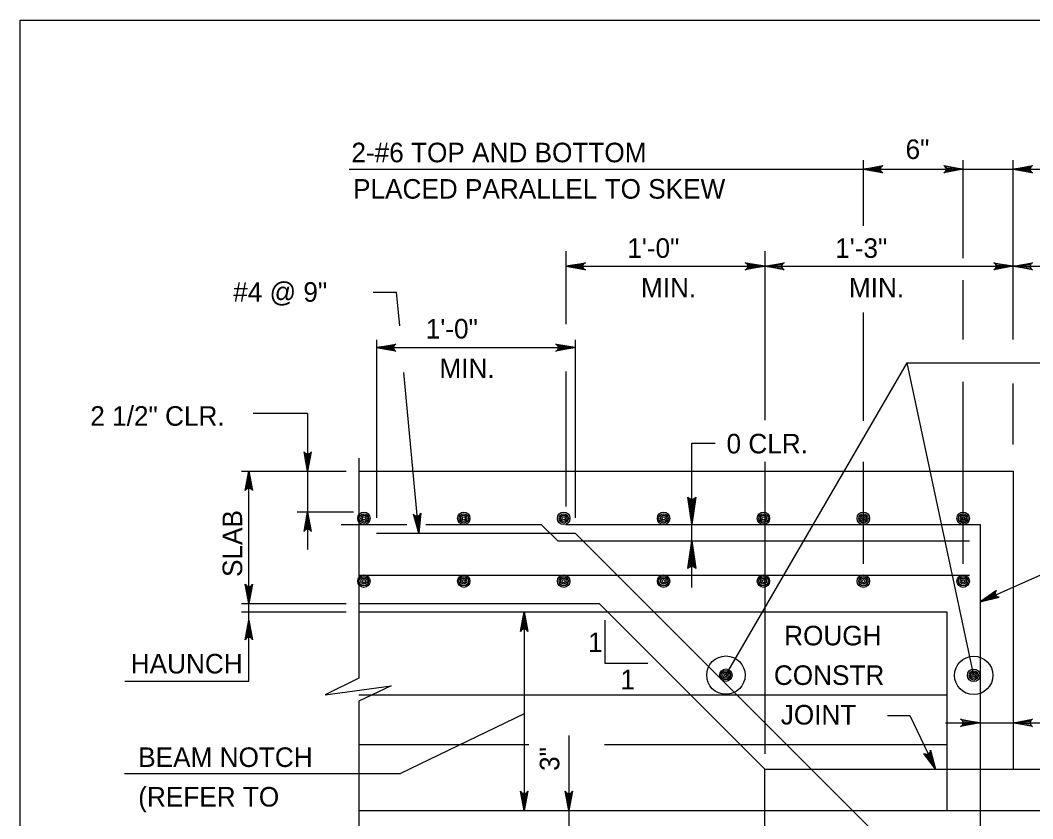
# Model space of a CAD drawing. Extents: x 638653 to 642302, y 298557 to 300414.
# Drawn here: x 640704.2 to 640859.4, y 299607.1 to 299729.5 of the extents above; entities that cross this region are included whole.
import ezdxf

# ---------------------------------------------------------------- set-up
doc = ezdxf.new("R2010")
doc.units = 0
doc.layers.add('1', color=7, linetype='Continuous')

msp = doc.modelspace()

# ---------------------------------------------------------------- linework, layer by layer
at = {"layer": '1'}
for p, q in [((640704.16, 299165.52), (640704.16, 299729.52)), ((640704.16, 299729.52), (641490.16, 299729.52)), ((640833.44, 299697.99), (640833.44, 299708.04)), ((640848.75, 299693.04), (640848.75, 299708.04)), ((640856.41, 299680.57), (640856.41, 299708.04)), ((640754.57, 299706.66), (640866.51, 299706.66)), ((640787.83, 299694.12), (640787.83, 299682.9)), ((640818.31, 299694.12), (640818.31, 299668.19)), ((640787.83, 299691.79), (640818.31, 299691.79)), ((640818.31, 299691.79), (640856.41, 299691.79)), ((640856.41, 299691.79), (640898.39, 299691.79)), ((640848.75, 299680.57), (640848.75, 299689.68)), ((640758.29, 299687.81), (640761.87, 299687.81)), ((640762.34, 299682.68), (640761.87, 299687.81)), ((640833.44, 299668.09), (640833.44, 299684.72)), ((640758.79, 299680.51), (640758.79, 299653.21)), ((640789.27, 299680.51), (640789.27, 299653.21)), ((640758.79, 299679.31), (640789.27, 299679.31)), ((640812.36, 299629.08), (640840.14, 299676.98)), ((640850.36, 299629.05), (640840.14, 299676.98)), ((640840.14, 299676.98), (640863, 299676.98)), ((640765.27, 299650.88), (640763, 299675.5)), ((640787.83, 299675.63), (640787.83, 299654.96)), ((640848.75, 299646.14), (640848.75, 299674.08)), ((640856.41, 299664.48), (640856.41, 299673.82)), ((640748.23, 299669.23), (640739.9, 299669.23)), ((640748.23, 299669.23), (640748.23, 299648.33)), ((640807.14, 299642.53), (640807.14, 299664.64)), ((640807.14, 299664.64), (640810.71, 299664.64)), ((640756.09, 299662.35), (640756.09, 299628.62)), ((640818.31, 299661.78), (640818.31, 299620.44)), ((640833.44, 299646.14), (640833.44, 299661.79)), ((640738.11, 299660.37), (640754.14, 299660.37)), ((640739.23, 299640.05), (640739.23, 299660.37)), ((640756.09, 299660.37), (640856.41, 299660.37)), ((640856.41, 299660.37), (640856.41, 299614.65)), ((640851.33, 299640.32), (640888.14, 299656.74)), ((640755.24, 299654.08), (640746.63, 299654.08)), ((640753.39, 299652.17), (640763.45, 299652.17)), ((640758.79, 299650.88), (640789.27, 299650.88)), ((640766.36, 299652.17), (640784.06, 299652.17)), ((640784.06, 299652.17), (640786.58, 299649.66)), ((640787.83, 299652.17), (640851.33, 299652.17)), ((640861.89, 299578.25), (640789.27, 299650.88)), ((640851.33, 299652.17), (640851.33, 299584.17)), ((640786.58, 299649.66), (640849.72, 299649.66)), ((640756.09, 299644.42), (640849.72, 299644.42)), ((640738.11, 299640.05), (640754.14, 299640.05)), ((640739.23, 299628.14), (640739.23, 299640.05)), ((640756.09, 299640.05), (640792.91, 299640.05)), ((640818.31, 299614.65), (640792.91, 299640.05)), ((640738.11, 299638.78), (640754.14, 299638.78)), ((640756.09, 299638.78), (640794.18, 299638.78)), ((640781.43, 299638.78), (640781.43, 299608.3)), ((640794.18, 299638.78), (640846.25, 299638.78)), ((640846.25, 299638.78), (640846.25, 299608.3)), ((640793.79, 299637.5), (640793.79, 299630.92)), ((640818.31, 299633.42), (640818.31, 299617.03)), ((640793.79, 299630.92), (640800.37, 299630.92)), ((640720.18, 299628.14), (640739.23, 299628.14)), ((640756.09, 299626.08), (640806.88, 299626.08)), ((640806.88, 299626.08), (640846.25, 299626.08)), ((640756.09, 299625.1), (640756.09, 299595.7)), ((640781.43, 299623.16), (640762.47, 299613.98)), ((640837.16, 299622.89), (640840.55, 299622.89)), ((640840.55, 299622.89), (640844.52, 299614.65)), ((640846.04, 299621.78), (640870.66, 299621.78)), ((640788.28, 299619.84), (640788.28, 299531.38)), ((640756.09, 299618.46), (640782.14, 299618.46)), ((640793.75, 299618.46), (640814.5, 299618.46)), ((640814.5, 299618.46), (640846.25, 299618.46)), ((640720.15, 299613.98), (640762.47, 299613.98)), ((640818.31, 299511.14), (640818.31, 299614.65)), ((640818.31, 299614.65), (640856.41, 299614.65)), ((640856.41, 299614.65), (640879.27, 299614.65)), ((640756.09, 299608.3), (640818.31, 299608.3)), ((640818.31, 299608.3), (640867.84, 299608.3))]:
    msp.add_line(p, q, dxfattribs=at)
for points in [[(640833.44, 299706.66), (640836.42, 299707.22), (640836.31, 299707.14), (640836.19, 299707.06), (640836.13, 299706.96), (640836.07, 299706.86), (640836.06, 299706.76), (640836.04, 299706.66), (640836.06, 299706.56), (640836.07, 299706.46), (640836.13, 299706.36), (640836.19, 299706.26), (640836.31, 299706.18), (640836.42, 299706.1), (640833.44, 299706.66), (640836.31, 299706.18), (640836.19, 299706.26), (640833.44, 299706.66), (640836.13, 299706.36), (640836.07, 299706.46), (640833.44, 299706.66), (640836.06, 299706.56), (640836.04, 299706.66), (640833.44, 299706.66), (640836.06, 299706.76), (640836.07, 299706.86), (640833.44, 299706.66), (640836.13, 299706.96), (640836.19, 299707.06), (640833.44, 299706.66), (640836.31, 299707.14)], [(640848.75, 299706.66), (640845.77, 299706.1), (640846, 299706.26), (640846.12, 299706.46), (640846.15, 299706.66), (640846.12, 299706.86), (640846, 299707.06), (640845.77, 299707.22), (640848.75, 299706.66), (640846, 299707.06), (640846.12, 299706.86), (640848.75, 299706.66), (640846.15, 299706.66), (640846.12, 299706.46), (640848.75, 299706.66), (640846, 299706.26)], [(640856.41, 299706.66), (640859.4, 299707.22), (640859.28, 299707.14), (640859.17, 299707.06), (640859.11, 299706.96), (640859.05, 299706.86), (640859.03, 299706.76), (640859.01, 299706.66), (640859.03, 299706.56), (640859.05, 299706.46), (640859.11, 299706.36), (640859.17, 299706.26), (640859.28, 299706.18), (640859.4, 299706.1), (640856.41, 299706.66), (640859.28, 299706.18), (640859.17, 299706.26), (640856.41, 299706.66), (640859.11, 299706.36), (640859.05, 299706.46), (640856.41, 299706.66), (640859.03, 299706.56), (640859.01, 299706.66), (640856.41, 299706.66), (640859.03, 299706.76), (640859.05, 299706.86), (640856.41, 299706.66), (640859.11, 299706.96), (640859.17, 299707.06), (640856.41, 299706.66), (640859.28, 299707.14)], [(640787.83, 299691.79), (640790.82, 299692.34), (640790.7, 299692.26), (640790.59, 299692.19), (640790.53, 299692.09), (640790.47, 299691.99), (640790.45, 299691.89), (640790.43, 299691.79), (640790.45, 299691.69), (640790.47, 299691.59), (640790.53, 299691.49), (640790.59, 299691.39), (640790.7, 299691.31), (640790.82, 299691.23), (640787.83, 299691.79), (640790.7, 299691.31), (640790.59, 299691.39), (640787.83, 299691.79), (640790.53, 299691.49), (640790.47, 299691.59), (640787.83, 299691.79), (640790.45, 299691.69), (640790.43, 299691.79), (640787.83, 299691.79), (640790.45, 299691.89), (640790.47, 299691.99), (640787.83, 299691.79), (640790.53, 299692.09), (640790.59, 299692.19), (640787.83, 299691.79), (640790.7, 299692.26)], [(640818.31, 299691.79), (640815.33, 299691.23), (640815.45, 299691.31), (640815.56, 299691.39), (640815.62, 299691.49), (640815.68, 299691.59), (640815.7, 299691.69), (640815.71, 299691.79), (640815.7, 299691.89), (640815.68, 299691.99), (640815.62, 299692.09), (640815.56, 299692.19), (640815.45, 299692.26), (640815.33, 299692.34), (640818.31, 299691.79), (640815.45, 299692.26), (640815.56, 299692.19), (640818.31, 299691.79), (640815.62, 299692.09), (640815.68, 299691.99), (640818.31, 299691.79), (640815.7, 299691.89), (640815.71, 299691.79), (640818.31, 299691.79), (640815.7, 299691.69), (640815.68, 299691.59), (640818.31, 299691.79), (640815.62, 299691.49), (640815.56, 299691.39), (640818.31, 299691.79), (640815.45, 299691.31)], [(640818.31, 299691.79), (640821.3, 299692.34), (640821.07, 299692.19), (640820.95, 299691.99), (640820.91, 299691.79), (640820.95, 299691.59), (640821.07, 299691.39), (640821.3, 299691.23), (640818.31, 299691.79), (640821.07, 299691.39), (640820.95, 299691.59), (640818.31, 299691.79), (640820.91, 299691.79), (640820.95, 299691.99), (640818.31, 299691.79), (640821.07, 299692.19)], [(640856.41, 299691.79), (640853.43, 299691.23), (640853.66, 299691.39), (640853.78, 299691.59), (640853.81, 299691.79), (640853.78, 299691.99), (640853.66, 299692.19), (640853.43, 299692.34), (640856.41, 299691.79), (640853.66, 299692.19), (640853.78, 299691.99), (640856.41, 299691.79), (640853.81, 299691.79), (640853.78, 299691.59), (640856.41, 299691.79), (640853.66, 299691.39)], [(640856.41, 299691.79), (640859.4, 299692.34), (640859.17, 299692.19), (640859.05, 299691.99), (640859.01, 299691.79), (640859.05, 299691.59), (640859.17, 299691.39), (640859.4, 299691.23), (640856.41, 299691.79), (640859.17, 299691.39), (640859.05, 299691.59), (640856.41, 299691.79), (640859.01, 299691.79), (640859.05, 299691.99), (640856.41, 299691.79), (640859.17, 299692.19)], [(640758.79, 299679.31), (640761.77, 299679.86), (640761.66, 299679.78), (640761.54, 299679.71), (640761.48, 299679.61), (640761.42, 299679.51), (640761.41, 299679.41), (640761.39, 299679.31), (640761.41, 299679.21), (640761.42, 299679.11), (640761.48, 299679.01), (640761.54, 299678.91), (640761.66, 299678.83), (640761.77, 299678.75), (640758.79, 299679.31), (640761.66, 299678.83), (640761.54, 299678.91), (640758.79, 299679.31), (640761.48, 299679.01), (640761.42, 299679.11), (640758.79, 299679.31), (640761.41, 299679.21), (640761.39, 299679.31), (640758.79, 299679.31), (640761.41, 299679.41), (640761.42, 299679.51), (640758.79, 299679.31), (640761.48, 299679.61), (640761.54, 299679.71), (640758.79, 299679.31), (640761.66, 299679.78)], [(640789.27, 299679.31), (640786.29, 299678.75), (640786.4, 299678.83), (640786.52, 299678.91), (640786.58, 299679.01), (640786.64, 299679.11), (640786.65, 299679.21), (640786.67, 299679.31), (640786.65, 299679.41), (640786.64, 299679.51), (640786.58, 299679.61), (640786.52, 299679.71), (640786.4, 299679.78), (640786.29, 299679.86), (640789.27, 299679.31), (640786.4, 299679.78), (640786.52, 299679.71), (640789.27, 299679.31), (640786.58, 299679.61), (640786.64, 299679.51), (640789.27, 299679.31), (640786.65, 299679.41), (640786.67, 299679.31), (640789.27, 299679.31), (640786.65, 299679.21), (640786.64, 299679.11), (640789.27, 299679.31), (640786.58, 299679.01), (640786.52, 299678.91), (640789.27, 299679.31), (640786.4, 299678.83)], [(640748.23, 299660.37), (640747.67, 299663.35), (640747.75, 299663.23), (640747.83, 299663.12), (640747.93, 299663.06), (640748.03, 299663), (640748.13, 299662.98), (640748.23, 299662.97), (640748.33, 299662.98), (640748.43, 299663), (640748.53, 299663.06), (640748.63, 299663.12), (640748.71, 299663.23), (640748.79, 299663.35), (640748.23, 299660.37), (640748.71, 299663.23), (640748.63, 299663.12), (640748.23, 299660.37), (640748.53, 299663.06), (640748.43, 299663), (640748.23, 299660.37), (640748.33, 299662.98), (640748.23, 299662.97), (640748.23, 299660.37), (640748.13, 299662.98), (640748.03, 299663), (640748.23, 299660.37), (640747.93, 299663.06), (640747.83, 299663.12), (640748.23, 299660.37), (640747.75, 299663.23)], [(640739.23, 299660.37), (640739.79, 299657.38), (640739.71, 299657.5), (640739.63, 299657.61), (640739.53, 299657.67), (640739.43, 299657.73), (640739.33, 299657.75), (640739.23, 299657.77), (640739.13, 299657.75), (640739.03, 299657.73), (640738.93, 299657.67), (640738.83, 299657.61), (640738.75, 299657.5), (640738.67, 299657.38), (640739.23, 299660.37), (640738.75, 299657.5), (640738.83, 299657.61), (640739.23, 299660.37), (640738.93, 299657.67), (640739.03, 299657.73), (640739.23, 299660.37), (640739.13, 299657.75), (640739.23, 299657.77), (640739.23, 299660.37), (640739.33, 299657.75), (640739.43, 299657.73), (640739.23, 299660.37), (640739.53, 299657.67), (640739.63, 299657.61), (640739.23, 299660.37), (640739.71, 299657.5)], [(640807.61, 299656.24), (640807.3, 299656.08), (640807.14, 299652.17), (640807.61, 299656.24), (640807.77, 299656.39), (640807.14, 299652.17), (640806.99, 299656.08), (640806.67, 299656.24), (640807.14, 299652.17), (640806.52, 299656.39), (640806.67, 299656.24)], [(640748.23, 299654.08), (640748.79, 299651.1), (640748.71, 299651.21), (640748.63, 299651.33), (640748.53, 299651.39), (640748.43, 299651.45), (640748.33, 299651.46), (640748.23, 299651.48), (640748.13, 299651.46), (640748.03, 299651.45), (640747.93, 299651.39), (640747.83, 299651.33), (640747.75, 299651.21), (640747.67, 299651.1), (640748.23, 299654.08), (640747.75, 299651.21), (640747.83, 299651.33), (640748.23, 299654.08), (640747.93, 299651.39), (640748.03, 299651.45), (640748.23, 299654.08), (640748.13, 299651.46), (640748.23, 299651.48), (640748.23, 299654.08), (640748.33, 299651.46), (640748.43, 299651.45), (640748.23, 299654.08), (640748.53, 299651.39), (640748.63, 299651.33), (640748.23, 299654.08), (640748.71, 299651.21)], [(640765.27, 299650.88), (640764.44, 299653.79), (640764.53, 299653.69), (640764.62, 299653.58), (640764.73, 299653.53), (640764.83, 299653.48), (640764.93, 299653.47), (640765.04, 299653.46), (640765.13, 299653.49), (640765.23, 299653.52), (640765.33, 299653.58), (640765.42, 299653.65), (640765.49, 299653.77), (640765.56, 299653.9), (640765.27, 299650.88), (640765.49, 299653.77), (640765.42, 299653.65), (640765.27, 299650.88), (640765.33, 299653.58), (640765.23, 299653.52), (640765.27, 299650.88), (640765.13, 299653.49), (640765.04, 299653.46), (640765.27, 299650.88), (640764.93, 299653.47), (640764.83, 299653.48), (640765.27, 299650.88), (640764.73, 299653.53), (640764.62, 299653.58), (640765.27, 299650.88), (640764.53, 299653.69)], [(640806.67, 299645.6), (640806.99, 299645.75), (640807.14, 299649.66), (640806.67, 299645.6), (640806.52, 299645.44), (640807.14, 299649.66), (640807.3, 299645.75), (640807.61, 299645.6), (640807.14, 299649.66), (640807.77, 299645.44), (640807.61, 299645.6)], [(640739.23, 299640.05), (640738.67, 299643.03), (640738.75, 299642.91), (640738.83, 299642.8), (640738.93, 299642.74), (640739.03, 299642.68), (640739.13, 299642.66), (640739.23, 299642.65), (640739.33, 299642.66), (640739.43, 299642.68), (640739.53, 299642.74), (640739.63, 299642.8), (640739.71, 299642.91), (640739.79, 299643.03), (640739.23, 299640.05), (640739.71, 299642.91), (640739.63, 299642.8), (640739.23, 299640.05), (640739.53, 299642.74), (640739.43, 299642.68), (640739.23, 299640.05), (640739.33, 299642.66), (640739.23, 299642.65), (640739.23, 299640.05), (640739.13, 299642.66), (640739.03, 299642.68), (640739.23, 299640.05), (640738.93, 299642.74), (640738.83, 299642.8), (640739.23, 299640.05), (640738.75, 299642.91)], [(640851.33, 299640.32), (640854.28, 299641.02), (640854.15, 299641.05), (640854.01, 299641.07), (640853.91, 299641.14), (640853.82, 299641.21), (640853.76, 299641.29), (640853.71, 299641.38), (640853.68, 299641.48), (640853.66, 299641.57), (640853.67, 299641.69), (640853.68, 299641.8), (640853.76, 299641.92), (640853.83, 299642.04), (640851.33, 299640.32), (640853.76, 299641.92), (640853.68, 299641.8), (640851.33, 299640.32), (640853.67, 299641.69), (640853.66, 299641.57), (640851.33, 299640.32), (640853.68, 299641.48), (640853.71, 299641.38), (640851.33, 299640.32), (640853.76, 299641.29), (640853.82, 299641.21), (640851.33, 299640.32), (640853.91, 299641.14), (640854.01, 299641.07), (640851.33, 299640.32), (640854.15, 299641.05)], [(640781.43, 299638.78), (640781.99, 299635.8), (640781.91, 299635.91), (640781.83, 299636.03), (640781.73, 299636.08), (640781.63, 299636.14), (640781.53, 299636.16), (640781.43, 299636.18), (640781.33, 299636.16), (640781.23, 299636.14), (640781.13, 299636.08), (640781.03, 299636.03), (640780.95, 299635.91), (640780.87, 299635.8), (640781.43, 299638.78), (640780.95, 299635.91), (640781.03, 299636.03), (640781.43, 299638.78), (640781.13, 299636.08), (640781.23, 299636.14), (640781.43, 299638.78), (640781.33, 299636.16), (640781.43, 299636.18), (640781.43, 299638.78), (640781.53, 299636.16), (640781.63, 299636.14), (640781.43, 299638.78), (640781.73, 299636.08), (640781.83, 299636.03), (640781.43, 299638.78), (640781.91, 299635.91)], [(640739.23, 299637.51), (640739.79, 299634.52), (640739.71, 299634.64), (640739.63, 299634.75), (640739.53, 299634.81), (640739.43, 299634.87), (640739.33, 299634.89), (640739.23, 299634.91), (640739.13, 299634.89), (640739.03, 299634.87), (640738.93, 299634.81), (640738.83, 299634.75), (640738.75, 299634.64), (640738.67, 299634.52), (640739.23, 299637.51), (640738.75, 299634.64), (640738.83, 299634.75), (640739.23, 299637.51), (640738.93, 299634.81), (640739.03, 299634.87), (640739.23, 299637.51), (640739.13, 299634.89), (640739.23, 299634.91), (640739.23, 299637.51), (640739.33, 299634.89), (640739.43, 299634.87), (640739.23, 299637.51), (640739.53, 299634.81), (640739.63, 299634.75), (640739.23, 299637.51), (640739.71, 299634.64)], [(640756.09, 299628.62), (640750.9, 299626.08), (640761.05, 299627.46), (640756.09, 299625.1)], [(640851.33, 299621.78), (640848.35, 299621.22), (640848.58, 299621.38), (640848.7, 299621.58), (640848.73, 299621.78), (640848.7, 299621.98), (640848.58, 299622.18), (640848.35, 299622.34), (640851.33, 299621.78), (640848.58, 299622.18), (640848.7, 299621.98), (640851.33, 299621.78), (640848.73, 299621.78), (640848.7, 299621.58), (640851.33, 299621.78), (640848.58, 299621.38)], [(640856.41, 299621.78), (640859.4, 299622.34), (640859.17, 299622.18), (640859.05, 299621.98), (640859.01, 299621.78), (640859.05, 299621.58), (640859.17, 299621.38), (640859.4, 299621.22), (640856.41, 299621.78), (640859.17, 299621.38), (640859.05, 299621.58), (640856.41, 299621.78), (640859.01, 299621.78), (640859.05, 299621.98), (640856.41, 299621.78), (640859.17, 299622.18)], [(640844.52, 299614.65), (640842.73, 299617.09), (640842.85, 299617.02), (640842.97, 299616.95), (640843.09, 299616.94), (640843.2, 299616.93), (640843.3, 299616.96), (640843.4, 299616.99), (640843.48, 299617.05), (640843.56, 299617.11), (640843.63, 299617.2), (640843.69, 299617.3), (640843.71, 299617.44), (640843.73, 299617.58), (640844.52, 299614.65), (640843.71, 299617.44), (640843.69, 299617.3), (640844.52, 299614.65), (640843.63, 299617.2), (640843.56, 299617.11), (640844.52, 299614.65), (640843.48, 299617.05), (640843.4, 299616.99), (640844.52, 299614.65), (640843.3, 299616.96), (640843.2, 299616.93), (640844.52, 299614.65), (640843.09, 299616.94), (640842.97, 299616.95), (640844.52, 299614.65), (640842.85, 299617.02)], [(640781.43, 299608.3), (640780.87, 299611.28), (640780.95, 299611.17), (640781.03, 299611.05), (640781.13, 299610.99), (640781.23, 299610.93), (640781.33, 299610.92), (640781.43, 299610.9), (640781.53, 299610.92), (640781.63, 299610.93), (640781.73, 299610.99), (640781.83, 299611.05), (640781.91, 299611.17), (640781.99, 299611.28), (640781.43, 299608.3), (640781.91, 299611.17), (640781.83, 299611.05), (640781.43, 299608.3), (640781.73, 299610.99), (640781.63, 299610.93), (640781.43, 299608.3), (640781.53, 299610.92), (640781.43, 299610.9), (640781.43, 299608.3), (640781.33, 299610.92), (640781.23, 299610.93), (640781.43, 299608.3), (640781.13, 299610.99), (640781.03, 299611.05), (640781.43, 299608.3), (640780.95, 299611.17)], [(640788.28, 299608.3), (640787.72, 299611.28), (640787.8, 299611.17), (640787.88, 299611.05), (640787.98, 299610.99), (640788.08, 299610.93), (640788.18, 299610.92), (640788.28, 299610.9), (640788.38, 299610.92), (640788.48, 299610.93), (640788.58, 299610.99), (640788.68, 299611.05), (640788.76, 299611.17), (640788.84, 299611.28), (640788.28, 299608.3), (640788.76, 299611.17), (640788.68, 299611.05), (640788.28, 299608.3), (640788.58, 299610.99), (640788.48, 299610.93), (640788.28, 299608.3), (640788.38, 299610.92), (640788.28, 299610.9), (640788.28, 299608.3), (640788.18, 299610.92), (640788.08, 299610.93), (640788.28, 299608.3), (640787.98, 299610.99), (640787.88, 299611.05), (640788.28, 299608.3), (640787.8, 299611.17)]]:
    msp.add_lwpolyline(points, dxfattribs=at)
for centre, radius in [((640756.86, 299653.13), 0.952), ((640772.17, 299653.13), 0.952), ((640787.49, 299653.13), 0.952), ((640802.81, 299653.13), 0.952), ((640818.12, 299653.13), 0.952), ((640833.44, 299653.13), 0.952), ((640848.75, 299653.13), 0.952), ((640756.86, 299653.13), 0.714), ((640756.86, 299653.13), 0.476), ((640756.86, 299653.13), 0.238), ((640772.17, 299653.13), 0.714), ((640772.17, 299653.13), 0.476), ((640772.17, 299653.13), 0.238), ((640787.49, 299653.13), 0.714), ((640787.49, 299653.13), 0.476), ((640787.49, 299653.13), 0.238), ((640802.81, 299653.13), 0.714), ((640802.81, 299653.13), 0.476), ((640802.81, 299653.13), 0.238), ((640818.12, 299653.13), 0.714), ((640818.12, 299653.13), 0.476), ((640818.12, 299653.13), 0.238), ((640833.44, 299653.13), 0.714), ((640833.44, 299653.13), 0.476), ((640833.44, 299653.13), 0.238), ((640848.75, 299653.13), 0.714), ((640848.75, 299653.13), 0.476), ((640848.75, 299653.13), 0.238), ((640756.86, 299643.5), 0.952), ((640756.86, 299643.5), 0.714), ((640756.86, 299643.5), 0.476), ((640756.86, 299643.5), 0.238), ((640772.17, 299643.5), 0.952), ((640772.17, 299643.5), 0.714), ((640772.17, 299643.5), 0.476), ((640772.17, 299643.5), 0.238), ((640787.49, 299643.5), 0.952), ((640787.49, 299643.5), 0.714), ((640787.49, 299643.5), 0.476), ((640787.49, 299643.5), 0.238), ((640802.81, 299643.5), 0.952), ((640802.81, 299643.5), 0.714), ((640802.81, 299643.5), 0.476), ((640802.81, 299643.5), 0.238), ((640818.12, 299643.5), 0.952), ((640818.12, 299643.5), 0.714), ((640818.12, 299643.5), 0.476), ((640818.12, 299643.5), 0.238), ((640833.44, 299643.5), 0.952), ((640833.44, 299643.5), 0.714), ((640833.44, 299643.5), 0.476), ((640833.44, 299643.5), 0.238), ((640848.75, 299643.5), 0.952), ((640848.75, 299643.5), 0.714), ((640848.75, 299643.5), 0.476), ((640848.75, 299643.5), 0.238), ((640812.36, 299629.08), 2.94), ((640850.36, 299629.05), 2.94), ((640812.36, 299629.08), 0.952), ((640812.36, 299629.08), 0.714), ((640812.36, 299629.08), 0.476), ((640812.36, 299629.08), 0.238), ((640850.36, 299629.05), 0.952), ((640850.36, 299629.05), 0.714), ((640850.36, 299629.05), 0.476), ((640850.36, 299629.05), 0.238)]:
    msp.add_circle(centre, radius, dxfattribs=at)

# ---------------------------------------------------------------- texts
for s, p in [('2-#6 TOP AND BOTTOM', (640754.94, 299707.74)), ('6"', (640839.91, 299708.24)), ('PLACED PARALLEL TO SKEW', (640755.19, 299702.16)), ('1\'-0"', (640797.24, 299693.08)), ('1\'-3"', (640829.12, 299693.08)), ('MIN.', (640799.34, 299687.01)), ('MIN.', (640831.22, 299687.01)), ('#4 @ 9"', (640736.81, 299686.35)), ('1\'-0"', (640766.34, 299680.71)), ('MIN.', (640768.44, 299674.64)), ('2 1/2" CLR.', (640714.9, 299667.33)), ('0 CLR.', (640812.46, 299663.09)), ('1', (640791.23, 299632.62)), ('ROUGH', (640821.3, 299633.65)), ('HAUNCH', (640721.1, 299629.34)), ('1', (640796.18, 299626.91)), ('CONSTR', (640819.72, 299627.58)), (' JOINT', (640819.66, 299621.51)), ('BEAM NOTCH', (640722.25, 299615)), ('(REFER TO', (640722.25, 299608.93))]:
    msp.add_text(s, height=3, dxfattribs=at).set_placement(p)
for s, p in [('SLAB', (640738.19, 299644.14)), ('3"', (640786.82, 299614.39))]:
    msp.add_text(s, height=3, rotation=90, dxfattribs=at).set_placement(p)

doc.saveas('drawing.dxf')
